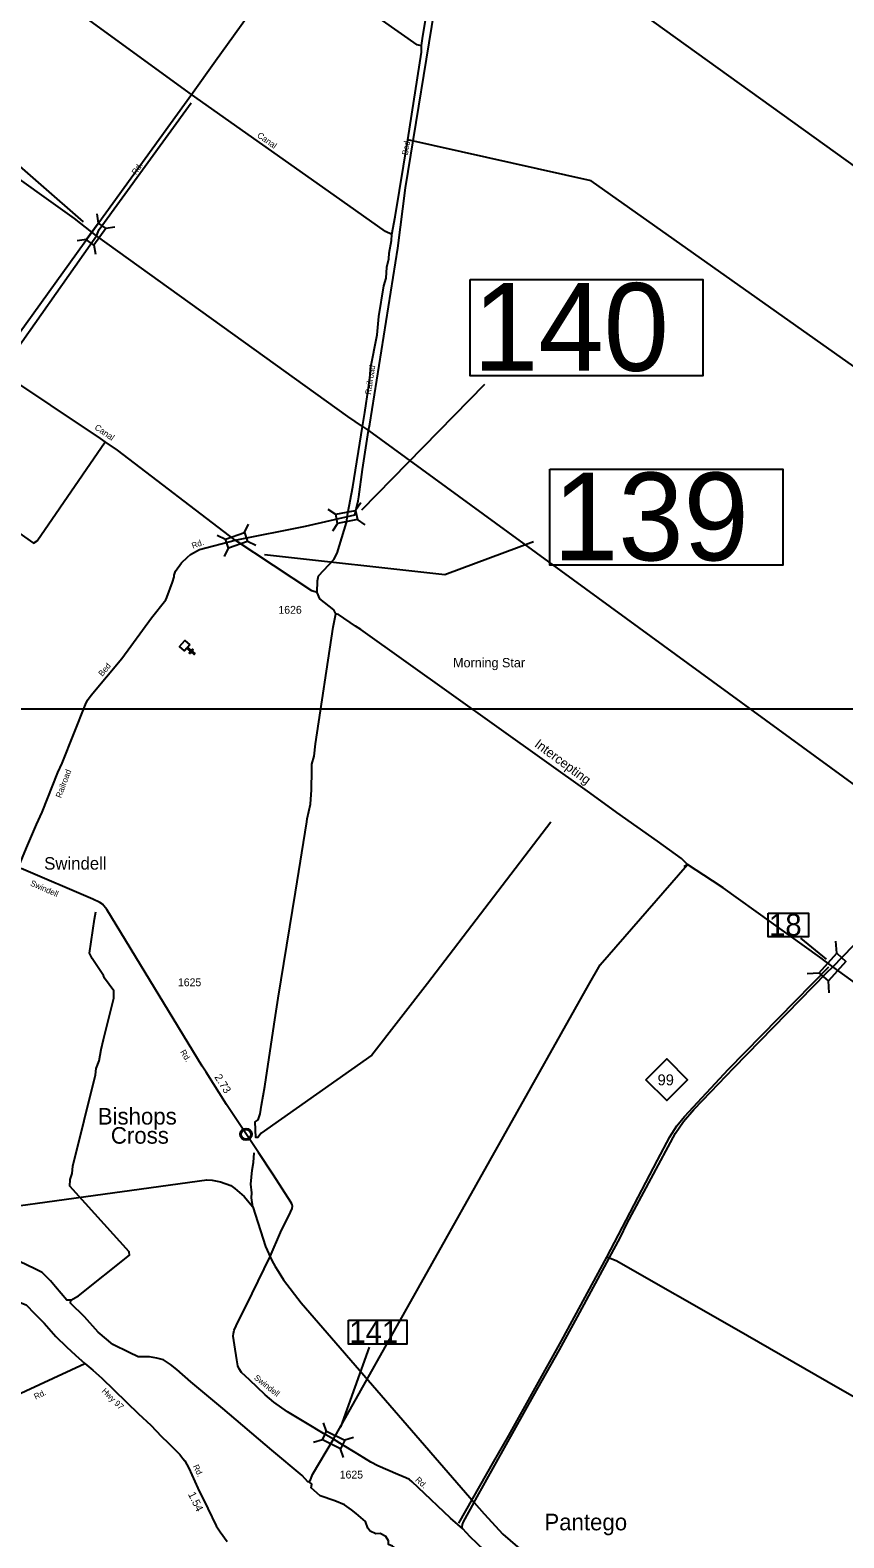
# Model space of a CAD drawing. Extents: x 2532689 to 2764727, y 536648 to 732970.
# Drawn here: x 2686638 to 2699622, y 679109 to 703172 of the extents above; entities that cross this region are included whole.
import ezdxf

# ---------------------------------------------------------------- set-up
doc = ezdxf.new("R2010")
doc.units = 0
for name, color, linetype in [('Exist Civil Demographics City Label', 7, 'Continuous'), ('Exist Civil Demographics Community CELL', 7, 'Continuous'), ('Exist Civil Demographics Community Label', 7, 'Continuous'), ('Exist Cultural Church CELL', 7, 'Continuous'), ('Exist Cultural Church Label', 7, 'Continuous'), ('Exist Hydrographic Creek Single Shore', 7, 'Continuous'), ('Exist Hydrographic Stream Label', 7, 'Continuous'), ('Exist Railroad Mainline', 7, 'Continuous'), ('Exist Railroad Siding', 7, 'Continuous'), ('Exist Road Primary NC Attributed', 7, 'Continuous'), ('Exist Road Primary NC Shield CELL', 7, 'Continuous'), ('Exist Road Primary NC Shield Number Label', 7, 'Continuous'), ('Exist Road Primary NC Structure Standard Bridge CELL', 7, 'Continuous'), ('Exist Road Primary NC Structure Standard Bridge Number Label', 7, 'Continuous'), ('Exist Road Secondary Mileage Hundredths English Label', 7, 'Continuous'), ('Exist Road Secondary Structure Standard Bridge CELL', 7, 'Continuous'), ('Exist Road Secondary Structure Standard Bridge Number Label', 7, 'Continuous'), ('Exist Road Secondary Type 41 Attributed', 7, 'Continuous'), ('Exist Road Secondary Type 51 Attributed', 7, 'Continuous'), ('Exist Road Secondary Type 51 Label', 7, 'Continuous'), ('Exist Road Secondary Type 51 Number Label', 7, 'Continuous'), ('Map Preparation Inset Cut Line', 7, 'Continuous')]:
    doc.layers.add(name, color=color, linetype=linetype)

msp = doc.modelspace()

# ---------------------------------------------------------------- linework, layer by layer
at = {"layer": 'Exist Civil Demographics Community CELL'}
msp.add_lwpolyline([(2690005, 685562), (2690006, 685568), (2690008, 685575), (2690011, 685582), (2690014, 685588), (2690017, 685593), (2690021, 685598), (2690025, 685603), (2690030, 685607), (2690035, 685612), (2690040, 685616), (2690045, 685618), (2690050, 685621), (2690056, 685623), (2690062, 685625), (2690066, 685626), (2690071, 685627), (2690075, 685628), (2690081, 685628), (2690086, 685628), (2690091, 685628), (2690096, 685627), (2690101, 685626), (2690106, 685624), (2690111, 685622), (2690118, 685620), (2690124, 685616), (2690129, 685613), (2690134, 685608), (2690138, 685605), (2690142, 685601), (2690146, 685596), (2690149, 685592), (2690152, 685587), (2690154, 685582), (2690156, 685577), (2690158, 685572), (2690159, 685567), (2690160, 685561), (2690161, 685556), (2690161, 685550), (2690161, 685544), (2690160, 685539), (2690160, 685533), (2690158, 685527), (2690156, 685521), (2690154, 685516), (2690151, 685510), (2690147, 685505), (2690144, 685500), (2690140, 685495), (2690134, 685490), (2690129, 685486), (2690124, 685483), (2690120, 685480), (2690113, 685477), (2690106, 685474), (2690100, 685473), (2690093, 685472), (2690089, 685471), (2690085, 685471), (2690079, 685471), (2690075, 685471), (2690069, 685472), (2690063, 685473), (2690059, 685475), (2690053, 685477), (2690049, 685479), (2690045, 685481), (2690038, 685485), (2690032, 685489), (2690028, 685494), (2690023, 685498), (2690020, 685502), (2690017, 685507), (2690013, 685514), (2690011, 685517), (2690009, 685521), (2690007, 685529), (2690005, 685536), (2690005, 685542), (2690004, 685548), (2690004, 685553), (2690005, 685559)], close=True, dxfattribs=at)
for radius in [94.3, 76.7]:
    msp.add_circle((2690083, 685550), radius, dxfattribs=at)
at = {"layer": 'Exist Cultural Church CELL'}
msp.add_lwpolyline([(2689187, 693363), (2689150, 693320), (2689208, 693271), (2689229, 693295), (2689241, 693284), (2689220, 693260), (2689266, 693221), (2689255, 693209), (2689210, 693248), (2689189, 693224), (2689177, 693234), (2689197, 693258), (2689140, 693308), (2689102, 693264), (2689021, 693333), (2689106, 693433)], close=True, dxfattribs=at)
at = {"layer": 'Exist Hydrographic Creek Single Shore'}
for p, q in [((2689215, 702144), (2687129, 703669)), ((2687625, 699949), (2689215, 702144)), ((2686107, 697845), (2687625, 699949))]:
    msp.add_line(p, q, dxfattribs=at)
for points in [[(2692883, 702920), (2692890, 702963), (2692897, 703039), (2693086, 704166), (2693179, 704810), (2693202, 704936), (2693223, 705114), (2693252, 705256), (2693273, 705421), (2693304, 705574), (2693309, 705682)], [(2700228, 700715), (2700169, 700732), (2693361, 705632), (2693309, 705682)], [(2689215, 702144), (2689596, 702685), (2690798, 704356)], [(2692883, 702920), (2692816, 702937), (2690798, 704356)], [(2692667, 701424), (2692885, 702821), (2692883, 702920)], [(2687625, 699949), (2687345, 700167), (2684801, 701982), (2684743, 701989)], [(2692411, 699909), (2692310, 699958), (2691488, 700539), (2689215, 702144)], [(2692411, 699909), (2692463, 700194), (2692667, 701424)], [(2700818, 697219), (2700542, 697247), (2700491, 697304), (2695592, 700767), (2692667, 701424)], [(2691944, 696848), (2691706, 697007), (2687697, 699890), (2687625, 699949)], [(2691944, 696848), (2691977, 697071), (2692035, 697464), (2692063, 697666), (2692069, 697774), (2692173, 698310), (2692200, 698604), (2692280, 699090), (2692319, 699216), (2692331, 699391), (2692362, 699523), (2692368, 699615), (2692405, 699817), (2692411, 699909)], [(2687837, 696601), (2687760, 696657), (2686170, 697720)], [(2691219, 694197), (2691223, 694381), (2691237, 694464), (2691482, 694726), (2691538, 694827), (2691684, 695316), (2691706, 695464), (2691788, 695885), (2691944, 696848)], [(2691944, 696848), (2692038, 696783), (2701639, 689776), (2702107, 689648), (2702282, 689302), (2702169, 689125), (2700748, 687281)], [(2684954, 696209), (2686691, 694982), (2686748, 695024), (2687837, 696601)], [(2691219, 694197), (2691135, 694226), (2689912, 695033), (2688031, 696471), (2687837, 696601)], [(2691518, 693854), (2691484, 693919), (2691263, 694097), (2691219, 694197)], [(2691053, 690539), (2691059, 690583), (2691111, 690818), (2691130, 691047), (2691135, 691360), (2691133, 691458), (2691171, 691584), (2691192, 691779), (2691473, 693642), (2691518, 693854)], [(2696001, 690684), (2695568, 690999), (2691916, 693604), (2691831, 693660), (2691560, 693846), (2691518, 693854)], [(2697127, 689857), (2697033, 689951), (2696647, 690227), (2696001, 690684)], [(2694946, 690529), (2692980, 687957), (2692090, 686811), (2690325, 685567), (2690270, 685500), (2690237, 685501), (2690229, 685749), (2690275, 685779), (2690309, 685878), (2690331, 686017), (2690385, 686314), (2690534, 687305), (2690598, 687721), (2690873, 689415), (2691053, 690539)], [(2691093, 680002), (2691107, 680017), (2691146, 680120), (2691478, 680683), (2695549, 687930), (2695733, 688253), (2697127, 689857)], [(2699444, 688222), (2699237, 688376), (2697694, 689486), (2697528, 689597), (2697127, 689857), (2697071, 689820)], [(2687287, 682900), (2687412, 682974), (2688222, 683620), (2688220, 683676), (2687271, 684721), (2687277, 684830), (2687308, 684923), (2687322, 685039), (2687680, 686498), (2687694, 686600), (2687741, 686724), (2687770, 686902), (2687808, 687061), (2687976, 687722), (2687973, 687840), (2687827, 688044), (2687809, 688086), (2687628, 688358), (2687584, 688438), (2687663, 688983), (2687678, 689043), (2687686, 689099)], [(2687287, 682900), (2687226, 682900), (2687042, 683116), (2686962, 683211), (2686830, 683346), (2686712, 683401), (2685985, 683750), (2685672, 683928), (2685496, 683957), (2684914, 683900), (2684447, 683904), (2684338, 683962), (2683980, 684296), (2683722, 684527), (2683486, 684726), (2683417, 684815), (2683373, 684922), (2683318, 685146), (2683235, 686577), (2683218, 686944), (2683165, 687418), (2683096, 687534), (2681773, 688479), (2681706, 688509)], [(2693480, 679341), (2694037, 680327), (2694274, 680743), (2695118, 682252), (2695840, 683590), (2696649, 685137), (2696848, 685508), (2696955, 685687), (2697077, 685832), (2697783, 686589), (2699383, 688224)], [(2700748, 687281), (2699444, 688222)], [(2700961, 680716), (2700678, 680842), (2700258, 681083), (2699349, 681607), (2697909, 682436), (2695989, 683528), (2695840, 683590)], [(2691093, 680002), (2691067, 680002), (2690977, 680102), (2690497, 680508), (2689715, 681176), (2689203, 681599), (2688978, 681795), (2688880, 681878), (2688768, 681950), (2688662, 681979), (2688541, 681996), (2688363, 681999), (2688216, 682065), (2687960, 682195), (2687724, 682391), (2687508, 682638), (2687284, 682857), (2687287, 682900)], [(2693038, 678486), (2692948, 678583), (2692862, 678652), (2692724, 678727), (2692629, 678827), (2692419, 678977), (2692355, 679003), (2692355, 679060), (2692315, 679132), (2692223, 679176), (2692154, 679173), (2692065, 679216), (2692024, 679266), (2691990, 679371), (2691843, 679498), (2691766, 679556), (2691656, 679636), (2691501, 679699), (2691268, 679780), (2691121, 679907), (2691133, 679964), (2691093, 680002)]]:
    msp.add_lwpolyline(points, dxfattribs=at)
at = {"layer": 'Exist Railroad Mainline'}
for points in [[(2683896, 684055), (2689459, 684825), (2689542, 684819), (2689678, 684792), (2689838, 684732), (2689907, 684683), (2690052, 684559), (2690192, 684394)], [(2690192, 684394), (2690395, 683761), (2690494, 683537), (2690546, 683440), (2690598, 683365), (2690679, 683229), (2690962, 682860), (2693725, 679675)], [(2693725, 679675), (2693883, 679493), (2694183, 679166), (2694416, 678965), (2694690, 678781), (2694814, 678716), (2695859, 678086), (2697437, 677155), (2697656, 677038), (2697829, 676914), (2698121, 676657), (2698246, 676522), (2698416, 676283), (2698464, 676175), (2698547, 676041), (2698623, 675896), (2698733, 675652), (2701556, 666549)]]:
    msp.add_lwpolyline(points, dxfattribs=at)
at = {"layer": 'Exist Railroad Siding'}
msp.add_lwpolyline([(2690192, 684394), (2690170, 684538), (2690173, 684614), (2690161, 684755), (2690180, 684976), (2690201, 685098), (2690212, 685253)], dxfattribs=at)
at = {"layer": 'Exist Road Primary NC Attributed'}
for points in [[(2699444, 688222), (2699935, 688729), (2700067, 688842), (2700269, 688976), (2700435, 689072), (2700695, 689228), (2700938, 689378), (2700975, 689397), (2701082, 689458), (2701412, 689555), (2702107, 689648)], [(2693725, 679675), (2693746, 679714), (2694670, 681374), (2695083, 682108), (2695373, 682636), (2696059, 683907), (2696162, 684121), (2696938, 685566), (2697061, 685752), (2697230, 685947), (2697502, 686226), (2697869, 686608), (2699344, 688126), (2699444, 688222)], [(2693541, 679251), (2693532, 679274), (2693530, 679286), (2693535, 679323), (2693552, 679367), (2693725, 679675)], [(2694957, 677483), (2694726, 677686), (2694664, 677765), (2694629, 677825), (2694605, 677893), (2694515, 678259), (2694490, 678323), (2694437, 678400), (2694381, 678456), (2693993, 678804), (2693657, 679124), (2693541, 679251)]]:
    msp.add_lwpolyline(points, dxfattribs=at)
at = {"layer": 'Exist Road Primary NC Shield CELL'}
msp.add_lwpolyline([(2696463, 686420), (2696796, 686753), (2697129, 686420), (2696796, 686087)], close=True, dxfattribs=at)
at = {"layer": 'Exist Road Primary NC Structure Standard Bridge CELL'}
for p, q in [((2699509, 688440), (2699497, 688631)), ((2699039, 688116), (2699230, 688127)), ((2699388, 687806), (2699376, 687997))]:
    msp.add_line(p, q, dxfattribs=at)
msp.add_lwpolyline([(2699230, 688127), (2699508, 688440), (2699654, 688310), (2699376, 687997)], close=True, dxfattribs=at)
at = {"layer": 'Exist Road Primary NC Structure Standard Bridge Number Label'}
msp.add_line((2699344, 688343), (2698938, 688678), dxfattribs=at)
msp.add_lwpolyline([(2698415, 689081), (2699059, 689081), (2699059, 688699), (2698415, 688699)], close=True, dxfattribs=at)
at = {"layer": 'Exist Road Secondary Structure Standard Bridge CELL'}
for p, q in [((2687701, 700238), (2687724, 700093)), ((2687991, 700027), (2687846, 700004)), ((2687537, 699830), (2687391, 699807)), ((2687656, 699744), (2687679, 699598)), ((2691516, 695442), (2691394, 695524)), ((2691914, 695630), (2691832, 695508)), ((2690059, 695154), (2690124, 695286)), ((2691545, 695298), (2691463, 695176)), ((2691984, 695279), (2691861, 695360)), ((2689622, 695113), (2689755, 695049)), ((2690108, 695015), (2690240, 694951)), ((2689740, 694774), (2689804, 694907)), ((2691367, 680807), (2691321, 680947)), ((2691302, 680676), (2691162, 680629)), ((2691636, 680391), (2691590, 680531)), ((2691796, 680712), (2691657, 680666))]:
    msp.add_line(p, q, dxfattribs=at)
for points in [[(2687846, 700004), (2687656, 699743), (2687534, 699832), (2687724, 700093)], [(2691861, 695360), (2691545, 695297), (2691516, 695445), (2691832, 695508)], [(2689755, 695049), (2690059, 695155), (2690108, 695012), (2689804, 694907)], [(2691590, 680531), (2691301, 680675), (2691369, 680810), (2691657, 680666)]]:
    msp.add_lwpolyline(points, close=True, dxfattribs=at)
at = {"layer": 'Exist Road Secondary Structure Standard Bridge Number Label'}
for p, q in [((2687488, 700111), (2684017, 703147)), ((2691930, 695515), (2693893, 697520)), ((2691597, 680878), (2692055, 682150))]:
    msp.add_line(p, q, dxfattribs=at)
for points in [[(2693657, 699192), (2697373, 699192), (2697373, 697656), (2693657, 697656)], [(2694931, 696168), (2698647, 696168), (2698647, 694631), (2694931, 694631)], [(2691719, 682585), (2692648, 682585), (2692648, 682201), (2691719, 682201)]]:
    msp.add_lwpolyline(points, close=True, dxfattribs=at)
msp.add_lwpolyline([(2690379, 694806), (2693255, 694483), (2694670, 695013)], dxfattribs=at)
at = {"layer": 'Exist Road Secondary Type 41 Attributed'}
for points in [[(2687697, 699890), (2687741, 699993), (2689208, 702010)], [(2686170, 697720), (2687697, 699890)]]:
    msp.add_lwpolyline(points, dxfattribs=at)
at = {"layer": 'Exist Road Secondary Type 51 Attributed'}
for points in [[(2692038, 696783), (2692056, 696883), (2692507, 699691), (2692630, 700657), (2693132, 703758), (2693407, 705503), (2693864, 708398), (2695088, 716279)], [(2689912, 695033), (2691032, 695258), (2691820, 695439), (2691871, 695658), (2691881, 695724), (2691943, 696160), (2692038, 696783)], [(2686452, 689814), (2686582, 690124), (2686741, 690493), (2686828, 690691), (2687080, 691322), (2687149, 691474), (2687521, 692412), (2687555, 692476), (2687611, 692560), (2688100, 693145), (2688573, 693791), (2688804, 694078), (2688817, 694118), (2688910, 694362), (2688934, 694449), (2688935, 694471), (2688956, 694540), (2689051, 694672), (2689147, 694762), (2689195, 694805), (2689342, 694881), (2689912, 695033)], [(2690468, 683601), (2690635, 683983), (2690793, 684309), (2690817, 684367), (2690823, 684403), (2690821, 684425), (2690806, 684452), (2690513, 684915), (2690283, 685258), (2689774, 686028), (2689449, 686543), (2689385, 686639), (2687862, 689138), (2687791, 689223), (2687749, 689251), (2687637, 689303), (2686496, 689792)], [(2684560, 683616), (2686577, 682827), (2686608, 682798), (2686677, 682722), (2686860, 682533), (2687048, 682323), (2687219, 682160), (2687361, 682024), (2687512, 681891)], [(2691478, 680683), (2691440, 680703), (2691318, 680777), (2691062, 680931), (2690744, 681122), (2690525, 681273), (2690387, 681391), (2690137, 681629), (2690012, 681750), (2689974, 681804), (2689952, 681855), (2689935, 681950), (2689899, 682187), (2689880, 682326), (2689881, 682370), (2689896, 682422), (2689928, 682493), (2690180, 683011), (2690468, 683601)], [(2683718, 681992), (2685839, 681119), (2687512, 681891)], [(2687512, 681891), (2687638, 681784), (2687780, 681660), (2688367, 681090), (2688564, 680906), (2688736, 680725), (2688842, 680625), (2689025, 680440), (2689074, 680378), (2689105, 680337), (2689168, 680222), (2689316, 679902), (2689474, 679580), (2689609, 679303), (2689669, 679207), (2689784, 679051)], [(2693541, 679251), (2693348, 679424), (2692828, 679915), (2692732, 680005), (2692689, 680041), (2692635, 680067), (2692504, 680122), (2692185, 680257), (2692076, 680318), (2691961, 680384), (2691823, 680471), (2691623, 680592), (2691478, 680683)]]:
    msp.add_lwpolyline(points, dxfattribs=at)
at = {"layer": 'Map Preparation Inset Cut Line'}
msp.add_lwpolyline([(2625780, 692342), (2701222, 692342), (2701222, 670513), (2663418, 670513), (2663418, 648997), (2625780, 648997)], close=True, dxfattribs=at)

# ---------------------------------------------------------------- texts
at = {"layer": 'Exist Civil Demographics City Label'}
msp.add_text('Pantego', height=265, dxfattribs=at).set_placement((2694844, 679229))
at = {"layer": 'Exist Civil Demographics Community Label'}
for s, height, p in [('Swindell', 200, (2686862, 689774)), ('Bishops', 265, (2687717, 685705)), ('Cross', 265, (2687926, 685400))]:
    msp.add_text(s, height=height, dxfattribs=at).set_placement(p)
at = {"layer": 'Exist Cultural Church Label'}
msp.add_text('Morning Star', height=150, dxfattribs=at).set_placement((2693387, 693002))
at = {"layer": 'Exist Hydrographic Stream Label'}
for s, height, rotation, p in [('Canal', 98.4, 324.7535, (2690251, 701473)), ('Canal', 98.4, 325.7784, (2687657, 696809)), ('Intercepting', 150, 323.4761, (2694674, 691747))]:
    msp.add_text(s, height=height, rotation=rotation, dxfattribs=at).set_placement(p)
at = {"layer": 'Exist Road Primary NC Shield Number Label'}
msp.add_text('99', height=175, dxfattribs=at).set_placement((2696650, 686331))
at = {"layer": 'Exist Road Primary NC Structure Standard Bridge Number Label'}
msp.add_text('18', height=350, dxfattribs=at).set_placement((2698428, 688718))
at = {"layer": 'Exist Road Secondary Mileage Hundredths English Label'}
for s, rotation, p in [('2.73', 302.2409, (2689574, 686463)), ('1.54', 296.1123, (2689154, 679807))]:
    msp.add_text(s, height=125, rotation=rotation, dxfattribs=at).set_placement(p)
at = {"layer": 'Exist Road Secondary Structure Standard Bridge Number Label'}
for s, height, p in [('140', 1400, (2693707, 697735)), ('139', 1400, (2694982, 694710)), ('141', 350, (2691731, 682221))]:
    msp.add_text(s, height=height, dxfattribs=at).set_placement(p)
at = {"layer": 'Exist Road Secondary Type 51 Label'}
for s, rotation, p in [('Bed', 80.806, (2692664, 701172)), ('Rd.', 54.6249, (2688327, 700855)), ('Railroad', 81.5745, (2692076, 697350)), ('Rd.', 20.5716, (2689236, 694894)), ('Bed', 50.1617, (2687790, 692850)), ('Railroad', 69.4102, (2687131, 690909)), ('Swindell', 336.3248, (2686630, 689524)), ('Rd.', 302.0537, (2689027, 686863)), ('Swindell', 321.7796, (2690202, 681648)), ('Rd.', 25.0864, (2686726, 681314)), ('Hwy 97', 315.4836, (2687773, 681443)), ('Rd.', 295.3623, (2689233, 680252)), ('Rd.', 317.2934, (2692776, 680023))]:
    msp.add_text(s, height=95, rotation=rotation, dxfattribs=at).set_placement(p)
at = {"layer": 'Exist Road Secondary Type 51 Number Label'}
for s, p in [('1626', (2690600, 693858)), ('1625', (2688997, 687913)), ('1625', (2691578, 680056))]:
    msp.add_text(s, height=125, dxfattribs=at).set_placement(p)

doc.saveas('drawing.dxf')
